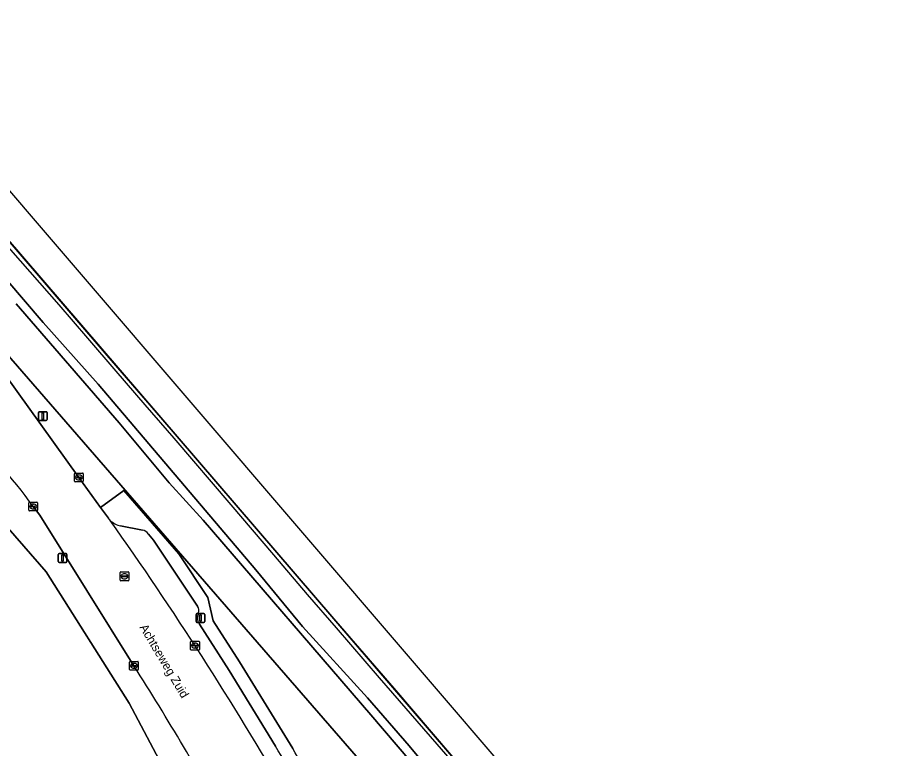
# Model space of a CAD drawing. Extents: x 158793 to 159888, y 384317 to 385256.
# Drawn here: x 159754.4 to 159853.4, y 384624 to 384707.3 of the extents above; entities that cross this region are included whole.
import ezdxf

# ---------------------------------------------------------------- set-up
doc = ezdxf.new("R2010")
doc.units = 0
for name, color, linetype in [('IMGEO_Grasland_overig', 7, 'Continuous'), ('IMGEO_Groenvoorziening', 7, 'Continuous'), ('IMGEO_Hek', 7, 'Continuous'), ('IMGEO_Kolk', 7, 'Continuous'), ('IMGEO_Lichtmast', 7, 'Continuous'), ('IMGEO_Muur', 7, 'Continuous'), ('IMGEO_Openbare_ruimte_label', 7, 'Continuous'), ('IMGEO_Parkeervlak_open', 7, 'Continuous'), ('IMGEO_Perron', 7, 'Continuous'), ('IMGEO_Rijbaan_lokaal_open', 7, 'Continuous'), ('IMGEO_Rioolput', 7, 'Continuous'), ('IMGEO_Voetpad_open', 7, 'Continuous')]:
    doc.layers.add(name, color=color, linetype=linetype)

msp = doc.modelspace()

# ---------------------------------------------------------------- linework, layer by layer
at = {"layer": 'IMGEO_Grasland_overig'}
for points in [[(159692.544, 384738.902), (159821.851, 384589.975), (159835.658, 384574.072), (159836.344, 384573.206), (159847.114, 384560.406), (159848.291, 384558.91), (159848.345, 384558.845), (159848.431, 384558.921), (159851.333, 384561.375), (159848.438, 384565.666), (159849.565, 384565.73), (159850.531, 384566.182), (159851.423, 384566.953), (159850.537, 384567.988), (159849.572, 384569.118), (159848.198, 384570.747), (159847.926, 384570.416), (159847.393, 384570.35), (159845.174, 384572.315), (159843.731, 384574.235), (159843.554, 384576.997), (159713.025, 384728.986)], [(159745.035, 384686.977), (159757.39, 384672.552), (159763.656, 384665.535), (159781.577, 384644.379), (159786.917, 384637.916), (159794.304, 384629.822), (159799.047, 384624.34), (159805.673, 384616.351), (159815.556, 384604.822), (159821.674, 384597.337), (159829.56, 384588.494), (159835.814, 384581.099), (159839.629, 384576.492), (159840.663, 384574.596), (159814.895, 384603.367), (159808.242, 384611.714), (159800.673, 384620.839), (159794.71, 384627.882), (159775.599, 384650.045), (159771.71, 384654.3), (159766.018, 384661.154), (159754.296, 384674.696)], [(159754.296, 384674.696), (159766.018, 384661.154), (159771.71, 384654.3), (159775.599, 384650.045), (159794.71, 384627.882), (159800.673, 384620.839), (159808.242, 384611.714), (159814.895, 384603.367), (159840.663, 384574.596), (159839.629, 384576.492), (159835.814, 384581.099), (159829.56, 384588.494), (159821.674, 384597.337), (159815.556, 384604.822), (159805.673, 384616.351), (159799.047, 384624.34), (159794.304, 384629.822), (159786.917, 384637.916), (159781.577, 384644.379), (159763.656, 384665.535), (159757.39, 384672.552), (159745.035, 384686.977)]]:
    msp.add_lwpolyline(points, dxfattribs=at)
at = {"layer": 'IMGEO_Groenvoorziening'}
for points in [[(159688.802, 384743.213), (159688.296, 384742.72), (159692.783, 384737.557), (159697.874, 384731.75), (159704.087, 384724.537), (159719.671, 384706.649), (159732.476, 384691.925), (159745.161, 384677.364), (159747.029, 384675.048), (159750.062, 384670.759), (159761.437, 384654.918), (159763.921, 384651.482), (159766.565, 384653.413), (159772.829, 384646.195), (159776.119, 384641.248), (159776.73, 384638.566), (159779.72, 384633.891), (159785.794, 384624.019)], [(159790.133, 384616.471), (159809.886, 384579.517), (159820.801, 384589.038), (159821.851, 384589.975), (159692.544, 384738.902), (159691.041, 384740.633), (159689.55, 384742.43), (159689.494, 384742.497), (159688.802, 384743.213)], [(159807.686, 384552.565), (159794.051, 384578.381), (159784.543, 384596.335), (159767.158, 384629.206), (159757.713, 384644.16), (159695.034, 384716.215), (159693.104, 384714.317)]]:
    msp.add_lwpolyline(points, dxfattribs=at)
msp.add_arc((159247.288, 384309.435), 623.66, 29.492699, 30.292553, dxfattribs=at)
at = {"layer": 'IMGEO_Hek'}
for points in [[(159853.429, 384564.827), (159850.644, 384568.09), (159849.87, 384569.001), (159845.873, 384573.626), (159846.296, 384573.969), (159839.059, 384582.422), (159832.553, 384589.966), (159827.397, 384596.055), (159822.115, 384602.101), (159810.383, 384615.724), (159803.846, 384623.314), (159797.34, 384630.9), (159789.523, 384639.955), (159781.636, 384649.135), (159772.484, 384659.756), (159764.677, 384668.819), (159754.3, 384680.893), (159745.14, 384691.56), (159734.704, 384703.729), (159725.475, 384714.397)], [(159845.918, 384573.811), (159841.186, 384579.3), (159831.63, 384590.428), (159830.023, 384592.31), (159827.086, 384595.766), (159823.504, 384599.899), (159820.247, 384603.707), (159816.991, 384607.468), (159813.691, 384611.281), (159810.454, 384615.042), (159807.137, 384618.869), (159802.252, 384624.545), (159795.693, 384632.084), (159790.77, 384637.769), (159787.485, 384641.579), (159783.632, 384646.108), (159778.799, 384651.778), (159772.291, 384659.395), (159769.001, 384663.188), (159765.7, 384667.033), (159762.459, 384670.789), (159759.182, 384674.595), (159755.906, 384678.338), (159752.608, 384682.107)]]:
    msp.add_lwpolyline(points, dxfattribs=at)
at = {"layer": 'IMGEO_Kolk'}
for p, q in [((159760.937, 384654.494), (159760.937, 384655.346)), ((159761.012, 384655.42), (159761.864, 384655.42)), ((159761.425, 384655.2), (159761.45, 384655.2)), ((159761.938, 384655.346), (159761.938, 384654.494)), ((159761.864, 384654.42), (159761.012, 384654.42)), ((159761.196, 384654.914), (159761.196, 384654.926)), ((159761.634, 384654.877), (159761.236, 384654.877)), ((159761.239, 384654.963), (159761.637, 384654.963)), ((159761.448, 384654.64), (159761.423, 384654.64)), ((159761.68, 384654.926), (159761.68, 384654.914)), ((159755.821, 384652.102), (159756.673, 384652.102)), ((159755.746, 384651.176), (159755.746, 384652.028)), ((159756.673, 384651.102), (159755.821, 384651.102)), ((159756.005, 384651.596), (159756.005, 384651.608)), ((159756.443, 384651.559), (159756.045, 384651.559)), ((159756.048, 384651.645), (159756.446, 384651.645)), ((159756.257, 384651.322), (159756.232, 384651.322)), ((159756.234, 384651.882), (159756.259, 384651.882)), ((159756.489, 384651.608), (159756.489, 384651.596)), ((159756.747, 384652.028), (159756.747, 384651.176)), ((159774.246, 384636.255), (159775.098, 384636.255)), ((159774.171, 384635.329), (159774.171, 384636.181)), ((159775.098, 384635.255), (159774.246, 384635.255)), ((159774.43, 384635.749), (159774.43, 384635.761)), ((159774.868, 384635.712), (159774.47, 384635.712)), ((159774.473, 384635.798), (159774.871, 384635.798)), ((159774.682, 384635.475), (159774.657, 384635.475)), ((159774.659, 384636.035), (159774.684, 384636.035)), ((159774.914, 384635.761), (159774.914, 384635.749)), ((159775.172, 384636.181), (159775.172, 384635.329)), ((159767.213, 384633.034), (159767.213, 384633.886)), ((159767.288, 384633.96), (159768.14, 384633.96)), ((159767.472, 384633.454), (159767.472, 384633.466)), ((159767.91, 384633.417), (159767.512, 384633.417)), ((159767.515, 384633.503), (159767.913, 384633.503)), ((159767.701, 384633.74), (159767.726, 384633.74)), ((159767.956, 384633.466), (159767.956, 384633.454)), ((159768.214, 384633.886), (159768.214, 384633.034)), ((159768.14, 384632.96), (159767.288, 384632.96)), ((159767.724, 384633.18), (159767.699, 384633.18))]:
    msp.add_line(p, q, dxfattribs=at)
for points in [[(159760.937, 384654.494), (159760.937, 384655.346)], [(159761.012, 384655.42), (159761.864, 384655.42)], [(159761.938, 384655.346), (159761.938, 384654.494)], [(159761.864, 384654.42), (159761.012, 384654.42)], [(159755.821, 384652.102), (159756.673, 384652.102)], [(159755.746, 384651.176), (159755.746, 384652.028)], [(159756.673, 384651.102), (159755.821, 384651.102)], [(159756.747, 384652.028), (159756.747, 384651.176)], [(159774.246, 384636.255), (159775.098, 384636.255)], [(159774.171, 384635.329), (159774.171, 384636.181)], [(159775.098, 384635.255), (159774.246, 384635.255)], [(159775.172, 384636.181), (159775.172, 384635.329)], [(159767.213, 384633.034), (159767.213, 384633.886)], [(159767.288, 384633.96), (159768.14, 384633.96)], [(159768.214, 384633.886), (159768.214, 384633.034)], [(159768.14, 384632.96), (159767.288, 384632.96)]]:
    msp.add_lwpolyline(points, dxfattribs=at)
for centre, radius, start, end in [((159761.014, 384655.344), 0.0765, 91.55205, 178.44795), ((159761.014, 384655.344), 0.0765, 91.55205, 178.44795), ((159761.862, 384655.344), 0.0765, 1.55205, 88.44795), ((159761.862, 384655.344), 0.0765, 1.55205, 88.44795), ((159761.014, 384654.496), 0.0765, 181.55205, 268.44795), ((159761.014, 384654.496), 0.0765, 181.55205, 268.44795), ((159761.236, 384654.923), 0.0403, 85.87752, 175.75265), ((159761.233, 384654.913), 0.0366, 178.93798, 274.71019), ((159761.637, 384654.92), 0.043, 264.86636, 352.45326), ((159761.641, 384654.925), 0.0386, 1.73085, 96.63898), ((159761.862, 384654.496), 0.0765, 271.55205, 358.44795), ((159761.862, 384654.496), 0.0765, 271.55205, 358.44795), ((159755.823, 384652.026), 0.0765, 91.55205, 178.44795), ((159755.823, 384652.026), 0.0765, 91.55205, 178.44795), ((159756.671, 384652.026), 0.0765, 1.55205, 88.44795), ((159756.671, 384652.026), 0.0765, 1.55205, 88.44795), ((159755.823, 384651.178), 0.0765, 181.55205, 268.44795), ((159755.823, 384651.178), 0.0765, 181.55205, 268.44795), ((159756.045, 384651.605), 0.0403, 85.87752, 175.75265), ((159756.042, 384651.595), 0.0366, 178.93798, 274.71019), ((159756.446, 384651.602), 0.043, 264.86636, 352.45326), ((159756.45, 384651.607), 0.0386, 1.73085, 96.63898), ((159756.671, 384651.178), 0.0765, 271.55205, 358.44795), ((159756.671, 384651.178), 0.0765, 271.55205, 358.44795), ((159774.248, 384636.179), 0.0765, 91.55205, 178.44795), ((159774.248, 384636.179), 0.0765, 91.55205, 178.44795), ((159775.096, 384636.179), 0.0765, 1.55205, 88.44795), ((159775.096, 384636.179), 0.0765, 1.55205, 88.44795), ((159774.248, 384635.331), 0.0765, 181.55205, 268.44795), ((159774.248, 384635.331), 0.0765, 181.55205, 268.44795), ((159774.47, 384635.758), 0.0403, 85.87752, 175.75265), ((159774.467, 384635.748), 0.0366, 178.93798, 274.71019), ((159774.871, 384635.755), 0.043, 264.86636, 352.45326), ((159774.875, 384635.76), 0.0386, 1.73085, 96.63898), ((159775.096, 384635.331), 0.0765, 271.55205, 358.44795), ((159775.096, 384635.331), 0.0765, 271.55205, 358.44795), ((159767.29, 384633.884), 0.0765, 91.55205, 178.44795), ((159767.29, 384633.884), 0.0765, 91.55205, 178.44795), ((159767.512, 384633.463), 0.0403, 85.87752, 175.75265), ((159767.509, 384633.453), 0.0366, 178.93798, 274.71019), ((159767.913, 384633.46), 0.043, 264.86636, 352.45326), ((159767.917, 384633.465), 0.0386, 1.73085, 96.63898), ((159768.138, 384633.884), 0.0765, 1.55205, 88.44795), ((159768.138, 384633.884), 0.0765, 1.55205, 88.44795), ((159767.29, 384633.036), 0.0765, 181.55205, 268.44795), ((159767.29, 384633.036), 0.0765, 181.55205, 268.44795), ((159768.138, 384633.036), 0.0765, 271.55205, 358.44795), ((159768.138, 384633.036), 0.0765, 271.55205, 358.44795)]:
    msp.add_arc(centre, radius, start, end, dxfattribs=at)
for centre, major_axis, ratio, start_param, end_param in [((159761.424, 384654.92), (-0.387, 0.002), 0.722429, 4.712389, 7.853982), ((159761.449, 384654.92), (-0.39, 0.002), 0.717154, 1.570796, 4.712389), ((159756.233, 384651.602), (-0.387, 0.002), 0.722429, 4.712389, 7.853982), ((159756.258, 384651.602), (-0.39, 0.002), 0.717154, 1.570796, 4.712389), ((159774.658, 384635.755), (-0.387, 0.002), 0.722429, 4.712389, 7.853982), ((159774.683, 384635.755), (-0.39, 0.002), 0.717154, 1.570796, 4.712389), ((159767.7, 384633.46), (-0.387, 0.002), 0.722429, 4.712389, 7.853982), ((159767.725, 384633.46), (-0.39, 0.002), 0.717154, 1.570796, 4.712389)]:
    msp.add_ellipse(centre, major_axis=major_axis, ratio=ratio, start_param=start_param, end_param=end_param, dxfattribs=at)
at = {"layer": 'IMGEO_Lichtmast'}
for p, q in [((159756.845, 384661.504), (159756.845, 384662.304)), ((159756.845, 384662.304), (159756.845, 384661.504)), ((159756.945, 384662.404), (159757.735, 384662.404)), ((159757.735, 384662.404), (159756.945, 384662.404)), ((159757.835, 384662.304), (159757.835, 384661.504)), ((159757.835, 384661.504), (159757.835, 384662.304)), ((159757.735, 384661.404), (159756.945, 384661.404)), ((159756.945, 384661.404), (159757.735, 384661.404)), ((159759.099, 384645.338), (159759.099, 384646.138)), ((159759.099, 384646.138), (159759.099, 384645.338)), ((159759.199, 384646.238), (159759.989, 384646.238)), ((159759.989, 384646.238), (159759.199, 384646.238)), ((159760.089, 384646.138), (159760.089, 384645.338)), ((159760.089, 384645.338), (159760.089, 384646.138)), ((159759.989, 384645.238), (159759.199, 384645.238)), ((159759.199, 384645.238), (159759.989, 384645.238)), ((159774.789, 384638.498), (159774.789, 384639.298)), ((159774.789, 384639.298), (159774.789, 384638.498)), ((159774.889, 384639.398), (159775.679, 384639.398)), ((159775.679, 384639.398), (159774.889, 384639.398)), ((159775.779, 384639.298), (159775.779, 384638.498)), ((159775.779, 384638.498), (159775.779, 384639.298)), ((159775.679, 384638.398), (159774.889, 384638.398)), ((159774.889, 384638.398), (159775.679, 384638.398))]:
    msp.add_line(p, q, dxfattribs=at)
for points in [[(159757.265, 384662.279), (159757.415, 384662.279), (159757.415, 384661.529), (159757.265, 384661.529), (159757.265, 384662.279)], [(159759.519, 384646.113), (159759.669, 384646.113), (159759.669, 384645.363), (159759.519, 384645.363), (159759.519, 384646.113)], [(159775.209, 384639.273), (159775.359, 384639.273), (159775.359, 384638.523), (159775.209, 384638.523), (159775.209, 384639.273)]]:
    msp.add_lwpolyline(points, dxfattribs=at)
for centre, start, end in [((159756.945, 384662.304), 90, 180), ((159756.945, 384662.304), 90, 180), ((159757.735, 384662.304), 0, 90), ((159757.735, 384662.304), 360, 90), ((159756.945, 384661.504), 180, 270), ((159756.945, 384661.504), 180, 270), ((159757.735, 384661.504), 270, 0), ((159757.735, 384661.504), 270, 0), ((159759.199, 384646.138), 90, 180), ((159759.199, 384646.138), 90, 180), ((159759.989, 384646.138), 0, 90), ((159759.989, 384646.138), 360, 90), ((159759.199, 384645.338), 180, 270), ((159759.199, 384645.338), 180, 270), ((159759.989, 384645.338), 270, 0), ((159759.989, 384645.338), 270, 0), ((159774.889, 384639.298), 90, 180), ((159774.889, 384639.298), 90, 180), ((159775.679, 384639.298), 0, 90), ((159775.679, 384639.298), 360, 90), ((159774.889, 384638.498), 180, 270), ((159774.889, 384638.498), 180, 270), ((159775.679, 384638.498), 270, 0), ((159775.679, 384638.498), 270, 0)]:
    msp.add_arc(centre, 0.1, start, end, dxfattribs=at)
at = {"layer": 'IMGEO_Muur'}
msp.add_lwpolyline([(159671.056, 384779.718), (159670.365, 384779.124), (159713.025, 384728.986), (159842.606, 384578.109), (159846.161, 384573.938), (159845.787, 384573.606), (159853.257, 384564.81)], dxfattribs=at)
at = {"layer": 'IMGEO_Parkeervlak_open'}
for points in [[(159768.675, 384648.912), (159766.19, 384649.387)], [(159774.971, 384640.233), (159769.932, 384647.753), (159769.368, 384648.466)], [(159774.937, 384638.945), (159775.069, 384639.491)], [(159783.844, 384624.304), (159778.546, 384632.906), (159775.166, 384638.199)]]:
    msp.add_lwpolyline(points, dxfattribs=at)
for centre, radius, start, end in [((159443.233, 384421.386), 394.725, 29.96632, 35.39586), ((159766.844, 384652.052), 2.744, 227.80382, 256.2114), ((159768.544, 384647.948), 0.973, 32.18588, 82.28518), ((159774.2, 384639.754), 0.907, 343.17004, 31.87761), ((159775.948, 384638.847), 1.015, 174.46378, 219.6661), ((159367.405, 384378.553), 483.545, 29.37787, 30.5459)]:
    msp.add_arc(centre, radius, start, end, dxfattribs=at)
at = {"layer": 'IMGEO_Perron'}
msp.add_lwpolyline([(159673.132, 384781.501), (159672.69, 384781.121), (159672.039, 384780.561), (159671.776, 384780.336), (159671.287, 384779.916), (159671.056, 384779.718), (159670.365, 384779.124), (159685.405, 384761.4), (159713.025, 384728.986), (159843.554, 384576.997), (159846.161, 384573.938), (159845.787, 384573.606), (159846.945, 384572.233), (159849.123, 384574.1), (159848.897, 384574.367), (159849.052, 384574.499), (159849.699, 384575.05), (159849.832, 384575.163)], close=True, dxfattribs=at)
at = {"layer": 'IMGEO_Rijbaan_lokaal_open'}
for points in [[(159765.001, 384650.019), (159764.955, 384650.079), (159764.909, 384650.139), (159764.813, 384650.274), (159763.921, 384651.482), (159761.437, 384654.918), (159750.062, 384670.759), (159747.029, 384675.048), (159745.161, 384677.364), (159732.476, 384691.925), (159719.671, 384706.649), (159704.087, 384724.537)], [(159756.247, 384651.603), (159756.986, 384650.602), (159767.715, 384633.46)]]:
    msp.add_lwpolyline(points, dxfattribs=at)
for centre, radius, start, end in [((159700.847, 384611.512), 68.384, 35.89204, 46.23139), ((159443.233, 384421.386), 394.725, 29.96632, 35.39586), ((159538.927, 384487.144), 271.574, 28.04825, 32.60001)]:
    msp.add_arc(centre, radius, start, end, dxfattribs=at)
at = {"layer": 'IMGEO_Rioolput'}
for p, q in [((159766.211, 384644.151), (159767.063, 384644.151)), ((159766.136, 384643.225), (159766.136, 384644.077)), ((159767.063, 384643.151), (159766.211, 384643.151)), ((159766.395, 384643.645), (159766.395, 384643.657)), ((159766.833, 384643.608), (159766.435, 384643.608)), ((159766.438, 384643.694), (159766.836, 384643.694)), ((159766.647, 384643.371), (159766.622, 384643.371)), ((159766.624, 384643.931), (159766.649, 384643.931)), ((159766.879, 384643.657), (159766.879, 384643.645)), ((159767.137, 384644.077), (159767.137, 384643.225))]:
    msp.add_line(p, q, dxfattribs=at)
for points in [[(159766.211, 384644.151), (159767.063, 384644.151)], [(159766.136, 384643.225), (159766.136, 384644.077)], [(159767.063, 384643.151), (159766.211, 384643.151)], [(159767.137, 384644.077), (159767.137, 384643.225)]]:
    msp.add_lwpolyline(points, dxfattribs=at)
for centre, radius, start, end in [((159766.213, 384644.075), 0.0765, 91.55205, 178.44795), ((159766.213, 384644.075), 0.0765, 91.55205, 178.44795), ((159767.061, 384644.075), 0.0765, 1.55205, 88.44795), ((159767.061, 384644.075), 0.0765, 1.55205, 88.44795), ((159766.213, 384643.227), 0.0765, 181.55205, 268.44795), ((159766.213, 384643.227), 0.0765, 181.55205, 268.44795), ((159766.435, 384643.654), 0.0403, 85.87752, 175.75265), ((159766.432, 384643.644), 0.0366, 178.93798, 274.71019), ((159766.836, 384643.651), 0.043, 264.86636, 352.45326), ((159766.84, 384643.656), 0.0386, 1.73085, 96.63898), ((159767.061, 384643.227), 0.0765, 271.55205, 358.44795), ((159767.061, 384643.227), 0.0765, 271.55205, 358.44795)]:
    msp.add_arc(centre, radius, start, end, dxfattribs=at)
for centre, major_axis, ratio, start_param, end_param in [((159766.623, 384643.651), (-0.387, 0.002), 0.722429, 4.712389, 7.853982), ((159766.648, 384643.651), (-0.39, 0.002), 0.717154, 1.570796, 4.712389)]:
    msp.add_ellipse(centre, major_axis=major_axis, ratio=ratio, start_param=start_param, end_param=end_param, dxfattribs=at)
at = {"layer": 'IMGEO_Voetpad_open'}
for points in [[(159672.339, 384742.305), (159674.374, 384739.965), (159675.588, 384738.57), (159694.373, 384716.974), (159695.034, 384716.215), (159757.713, 384644.16), (159767.158, 384629.206), (159784.543, 384596.335), (159794.051, 384578.381), (159807.686, 384552.565)], [(159785.794, 384624.019), (159779.72, 384633.891), (159776.73, 384638.566), (159776.119, 384641.248), (159772.829, 384646.195), (159766.565, 384653.413), (159763.921, 384651.482), (159764.813, 384650.274), (159764.909, 384650.139), (159764.955, 384650.079), (159765.001, 384650.019)], [(159767.715, 384633.46), (159756.986, 384650.602), (159756.247, 384651.603)], [(159766.19, 384649.387), (159768.675, 384648.912)], [(159769.368, 384648.466), (159769.932, 384647.753), (159774.971, 384640.233)], [(159775.069, 384639.491), (159774.937, 384638.945)], [(159775.166, 384638.199), (159778.546, 384632.906), (159783.844, 384624.304)]]:
    msp.add_lwpolyline(points, dxfattribs=at)
for centre, radius, start, end in [((159700.847, 384611.512), 68.384, 35.89204, 46.23139), ((159766.844, 384652.052), 2.744, 227.80382, 256.2114), ((159768.544, 384647.948), 0.973, 32.18588, 82.28518), ((159774.2, 384639.754), 0.907, 343.17004, 31.87761), ((159775.948, 384638.847), 1.015, 174.46378, 219.6661), ((159538.927, 384487.144), 271.574, 28.04825, 32.60001), ((159367.405, 384378.553), 483.545, 29.37787, 30.5459), ((159247.288, 384309.435), 623.66, 29.492699, 30.292553)]:
    msp.add_arc(centre, radius, start, end, dxfattribs=at)

# ---------------------------------------------------------------- texts
at = {"layer": 'IMGEO_Openbare_ruimte_label'}
msp.add_text('Achtseweg Zuid', height=1, rotation=300.71819, dxfattribs=at).set_placement((159768.318, 384637.844))

doc.saveas('drawing.dxf')
